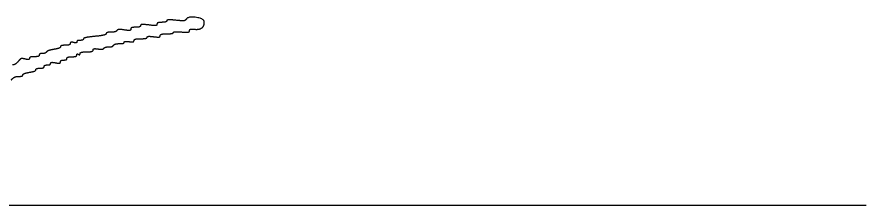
# Model space of a CAD drawing. Extents: x -7.9 to 76.1, y 0 to 22.
# Drawn here: x 26.781 to 28.028, y 10.828 to 11.103 of the extents above; entities that cross this region are included whole.
import ezdxf

# ---------------------------------------------------------------- set-up
doc = ezdxf.new("R2010")
doc.units = 0
doc.layers.add('SH_Data', color=7, linetype='Continuous')
doc.layers.add('SH_Text', color=7, linetype='Continuous')

msp = doc.modelspace()

# ---------------------------------------------------------------- linework, layer by layer
at = {"layer": 'SH_Data'}
msp.add_line((24.5279, 10.8282), (28.0279, 10.8282), dxfattribs=at)
at = {"layer": 'SH_Text'}
for points in [[(26.9869, 11.0929), (26.9869, 11.0911), (26.9831, 11.0907), (26.9749, 11.0918)], [(26.9941, 11.0957), (26.9901, 11.0957), (26.9869, 11.0944), (26.9869, 11.0929)], [(27.0013, 11.0979), (27.0013, 11.0967), (26.998, 11.0957), (26.9941, 11.0957)], [(27.0147, 11.0987), (27.007, 11.0995), (27.0013, 11.0991), (27.0013, 11.0979)], [(27.0299, 11.1002), (27.0287, 11.0982), (27.0239, 11.0978), (27.0147, 11.0987)], [(27.0565, 11.0959), (27.0565, 11.101), (27.0328, 11.1048), (27.0299, 11.1002)], [(27.0415, 11.0856), (27.0489, 11.0848), (27.0565, 11.0899), (27.0565, 11.0959)], [(26.9195, 11.0813), (26.9156, 11.0813), (26.9125, 11.0802), (26.9125, 11.079)], [(26.9281, 11.0837), (26.9272, 11.0823), (26.9234, 11.0813), (26.9195, 11.0813)], [(26.939, 11.0846), (26.9336, 11.0854), (26.9289, 11.085), (26.9281, 11.0837)], [(26.9485, 11.0857), (26.9485, 11.0839), (26.9453, 11.0835), (26.939, 11.0846)], [(26.9557, 11.0885), (26.9517, 11.0885), (26.9485, 11.0872), (26.9485, 11.0857)], [(26.9629, 11.0909), (26.9629, 11.0896), (26.9596, 11.0885), (26.9557, 11.0885)], [(26.9749, 11.0918), (26.9672, 11.0928), (26.9629, 11.0925), (26.9629, 11.0909)], [(27.0013, 11.0789), (27.0065, 11.0789), (27.0109, 11.0797), (27.0109, 11.0807)], [(27.0109, 11.0807), (27.0109, 11.0816), (27.0163, 11.0821), (27.0229, 11.0816)], [(27.0229, 11.0816), (27.0309, 11.0811), (27.0349, 11.0817), (27.0349, 11.0836)], [(27.0349, 11.0836), (27.0349, 11.0852), (27.0376, 11.0861), (27.0415, 11.0856)], [(26.8741, 11.0693), (26.8714, 11.0693), (26.8693, 11.0683), (26.8693, 11.0671)], [(26.8789, 11.0713), (26.8789, 11.0702), (26.8767, 11.0693), (26.8741, 11.0693)], [(26.8957, 11.0751), (26.8864, 11.0742), (26.8789, 11.0725), (26.8789, 11.0713)], [(26.9125, 11.079), (26.9125, 11.0778), (26.9049, 11.076), (26.8957, 11.0751)], [(26.9461, 11.0674), (26.9504, 11.0667), (26.9533, 11.0674), (26.9533, 11.069)], [(26.9533, 11.069), (26.9533, 11.0705), (26.9574, 11.0717), (26.9629, 11.0717)], [(26.9629, 11.0717), (26.9681, 11.0717), (26.9725, 11.0726), (26.9725, 11.0738)], [(26.9725, 11.0738), (26.9725, 11.075), (26.9768, 11.0754), (26.9821, 11.0747)], [(26.9821, 11.0747), (26.9884, 11.0739), (26.9917, 11.0744), (26.9917, 11.0761)], [(26.9917, 11.0761), (26.9917, 11.0777), (26.9957, 11.0789), (27.0013, 11.0789)], [(26.8357, 11.0561), (26.8304, 11.0552), (26.8255, 11.0535), (26.8247, 11.0522)], [(26.8453, 11.0599), (26.8453, 11.0587), (26.8409, 11.0569), (26.8357, 11.0561)], [(26.8525, 11.0621), (26.8485, 11.0621), (26.8453, 11.0611), (26.8453, 11.0599)], [(26.8597, 11.0647), (26.8597, 11.0633), (26.8564, 11.0621), (26.8525, 11.0621)], [(26.8645, 11.0662), (26.8618, 11.0669), (26.8597, 11.0662), (26.8597, 11.0647)], [(26.8693, 11.0671), (26.8693, 11.0659), (26.8671, 11.0655), (26.8645, 11.0662)], [(26.8933, 11.0551), (26.8933, 11.0567), (26.8962, 11.0574), (26.9006, 11.0567)], [(26.9006, 11.0567), (26.9046, 11.0561), (26.9084, 11.0566), (26.9091, 11.0577)], [(26.9091, 11.0577), (26.9098, 11.0588), (26.9129, 11.0597), (26.9161, 11.0597)], [(26.9161, 11.0597), (26.9192, 11.0597), (26.9224, 11.0607), (26.9233, 11.0621)], [(26.9233, 11.0621), (26.9241, 11.0634), (26.9279, 11.0645), (26.9318, 11.0645)], [(26.9318, 11.0645), (26.9357, 11.0645), (26.9389, 11.0653), (26.9389, 11.0664)], [(26.9389, 11.0664), (26.9389, 11.0675), (26.9421, 11.0679), (26.9461, 11.0674)], [(26.8069, 11.0453), (26.8029, 11.0453), (26.7997, 11.0442), (26.7997, 11.0428)], [(26.8141, 11.0477), (26.8141, 11.0463), (26.8108, 11.0453), (26.8069, 11.0453)], [(26.8187, 11.0501), (26.8162, 11.0501), (26.8141, 11.049), (26.8141, 11.0477)], [(26.8247, 11.0522), (26.824, 11.051), (26.8213, 11.0501), (26.8187, 11.0501)], [(26.8549, 11.0429), (26.8549, 11.0442), (26.8581, 11.0453), (26.8621, 11.0453)], [(26.8621, 11.0453), (26.866, 11.0453), (26.8693, 11.0464), (26.8693, 11.0478)], [(26.8693, 11.0478), (26.8693, 11.0492), (26.8703, 11.0497), (26.8717, 11.0489)], [(26.8717, 11.0489), (26.873, 11.048), (26.8741, 11.0485), (26.8741, 11.0499)], [(26.8741, 11.0499), (26.8741, 11.0513), (26.8784, 11.0525), (26.8837, 11.0525)], [(26.8837, 11.0525), (26.8891, 11.0525), (26.8933, 11.0536), (26.8933, 11.0551)], [(26.7831, 11.0383), (26.7807, 11.0355), (26.7769, 11.0333), (26.7748, 11.0333)], [(26.7936, 11.0419), (26.7891, 11.043), (26.7863, 11.0421), (26.7831, 11.0383)], [(26.7997, 11.0428), (26.7997, 11.0414), (26.7971, 11.041), (26.7936, 11.0419)], [(26.8153, 11.0285), (26.8186, 11.0285), (26.8213, 11.0295), (26.8213, 11.0309)], [(26.8213, 11.0309), (26.8213, 11.0322), (26.8234, 11.0333), (26.8261, 11.0333)], [(26.8261, 11.0333), (26.8287, 11.0333), (26.8309, 11.0343), (26.8309, 11.0356)], [(26.8309, 11.0356), (26.8309, 11.0369), (26.834, 11.0373), (26.8381, 11.0365)], [(26.8381, 11.0365), (26.8426, 11.0356), (26.8453, 11.036), (26.8453, 11.0378)], [(26.8453, 11.0378), (26.8453, 11.0392), (26.8474, 11.0405), (26.8501, 11.0405)], [(26.8501, 11.0405), (26.8527, 11.0405), (26.8549, 11.0415), (26.8549, 11.0429)], [(26.7837, 11.0165), (26.7872, 11.0165), (26.7901, 11.0174), (26.7901, 11.0186)], [(26.7901, 11.0186), (26.7901, 11.0198), (26.7944, 11.0216), (26.7997, 11.0225)], [(26.7997, 11.0225), (26.8049, 11.0233), (26.8093, 11.0251), (26.8093, 11.0263)], [(26.8093, 11.0263), (26.8093, 11.0275), (26.812, 11.0285), (26.8153, 11.0285)], [(26.7731, 11.0114), (26.7755, 11.0142), (26.7803, 11.0165), (26.7837, 11.0165)]]:
    msp.add_open_spline(points, degree=2, dxfattribs=at)

doc.saveas('drawing.dxf')
